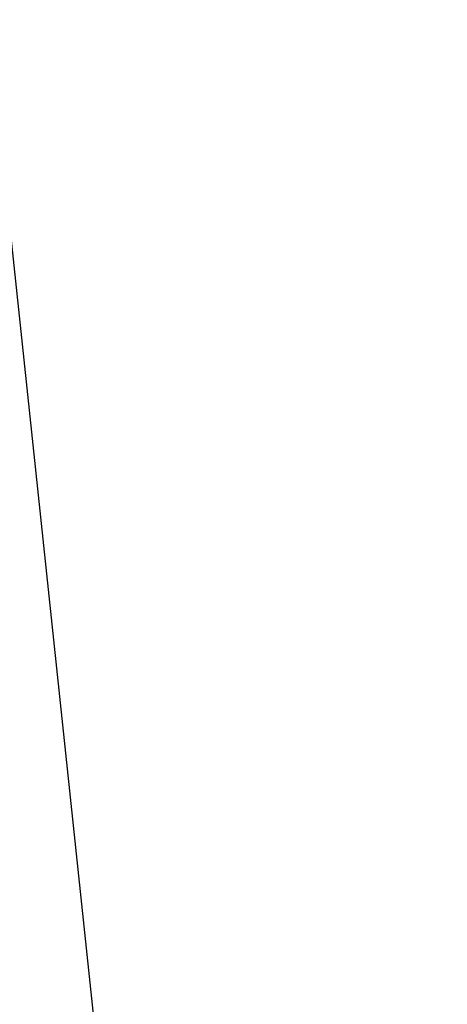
# Model space of a CAD drawing. Header units: millimetres. Extents: x -684 to 683, y -684 to 683.
# Tile 398 of 656: x -361.809 to -361.593, y -317.591 to -317.093. Entities that reach past the tile are written whole.
import ezdxf

# ---------------------------------------------------------------- set-up
doc = ezdxf.new("R2010")
doc.units = ezdxf.units.MM
doc.header["$MEASUREMENT"] = 0
doc.layers.add('Default', color=7, linetype='Continuous', true_color=0x000000)

# ---------------------------------------------------------------- blocks, each defined once
blk = doc.blocks.new('objímka E13')
at = {"layer": 'Default', "color": 1, "true_color": 0xff0000}
mesh = blk.add_polyface(dxfattribs=at)
corners = [(-7.767935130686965e-06, 9.949602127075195, -2.151860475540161), (2.023822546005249, 9.741588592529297, -2.151860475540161), (1.19844913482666, 9.872814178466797, -25.00189781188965), (-0.0008912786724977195, 9.9453706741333, -25.0018367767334), (2.380297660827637, 9.656222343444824, -25.00189781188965), (-7.767935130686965e-06, 9.949602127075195, -2.151860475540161), (3.498801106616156e-07, 9.71932315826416, -1.921452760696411), (1.324865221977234, 9.628596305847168, -1.921513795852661), (2.023822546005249, 9.741588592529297, -2.151860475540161), (2.624995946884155, 9.358123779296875, -1.921513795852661), (-2.625003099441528, 9.358163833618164, -1.921330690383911), (2.624995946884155, 9.358123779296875, -1.921513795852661), (1.324865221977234, 9.628596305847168, -1.921513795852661), (3.498801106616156e-07, 9.71932315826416, -1.921452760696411), (-1.324866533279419, 9.62861442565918, -1.921391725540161), (0.9871445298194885, 9.785823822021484, -25.0422420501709), (0.7873832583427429, 9.785246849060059, -25.0528621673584), (0.08724429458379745, 9.824487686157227, -25.05328941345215), (0.5006190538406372, 9.849067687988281, -25.03156089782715), (1.195032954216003, 9.785755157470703, -25.03131675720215), (0.5746999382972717, 9.784589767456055, -25.06390953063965), (3.192342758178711, 9.38029670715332, -25.02582359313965), (2.2493736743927, 9.640256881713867, -25.0262508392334), (2.449503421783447, 9.610272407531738, -25.0156307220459), (3.384370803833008, 9.328768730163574, -25.0153865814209), (1.444860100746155, 9.78414535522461, -25.01874351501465), (2.877940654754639, 9.45718002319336, -25.04413414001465), (1.92058801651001, 9.683731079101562, -25.04486656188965), (2.081907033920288, 9.662964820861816, -25.0356502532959), (3.032105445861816, 9.420198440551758, -25.03510093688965), (2.532992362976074, 9.541038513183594, -25.06342124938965), (1.559858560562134, 9.73088550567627, -25.0644588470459), (1.748910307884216, 9.705899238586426, -25.0543270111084), (2.713836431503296, 9.496687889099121, -25.05353355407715), (0.3401338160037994, 9.784085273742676, -25.0756893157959), (1.325071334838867, 9.764434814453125, -25.07611656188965), (2.432212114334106, 9.566426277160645, -25.06879234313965), (2.307888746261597, 9.599591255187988, -25.0749568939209), (0.04750725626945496, 9.784714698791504, -25.0896053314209), (1.14600682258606, 9.793387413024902, -25.08417320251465), (-0.1773465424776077, 9.78696346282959, -25.0994930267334), (2.135565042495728, 9.64881706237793, -25.08283042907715), (1.19844913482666, 9.872814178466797, -25.00189781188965), (0.7993406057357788, 9.898969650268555, -25.00617027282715), (0.587287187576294, 9.916892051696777, -25.0056209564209), (1.017552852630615, 9.87647819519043, -25.00653648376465), (-0.0008912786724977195, 9.9453706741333, -25.0018367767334), (0.3266450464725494, 9.868206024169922, -25.02948570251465), (0.18055160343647, 9.886368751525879, -25.02631187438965), (2.380297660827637, 9.656222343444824, -25.00189781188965), (1.863662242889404, 9.731575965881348, -25.0943660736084), (0.8642386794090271, 9.84286880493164, -25.0959529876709), (-0.5331032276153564, 9.79258918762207, -25.1142635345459), (3.698637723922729, 9.078832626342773, -25.09686851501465), (3.534130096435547, 9.15774917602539, -25.10407066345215), (0.8642386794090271, 9.84286880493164, -25.0959529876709), (1.863662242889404, 9.731575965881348, -25.0943660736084)]
mesh.append_faces([[corners[k] for k in face] for face in [(0, 1, 2, 3), (1, 4, 2, 2), (5, 6, 7, 7), (7, 8, 5, 5), (7, 9, 8, 8), (10, 11, 12, 12), (13, 14, 12, 12), (15, 16, 17, 17), (18, 19, 15, 15), (17, 18, 15, 15), (17, 16, 20, 20), (21, 22, 23, 24), (22, 19, 25, 23), (26, 27, 28, 29), (27, 16, 15, 28), (28, 15, 19, 22), (29, 28, 22, 21), (30, 31, 32, 33), (31, 34, 20, 32), (32, 20, 16, 27), (33, 32, 27, 26), (35, 31, 36, 36), (31, 30, 36, 36), (36, 37, 35, 35), (35, 38, 34, 31), (39, 40, 38, 35), (41, 39, 35, 37), (42, 43, 44, 44), (18, 45, 25, 19), (43, 42, 45, 45), (46, 42, 44, 44), (43, 47, 48, 44), (25, 42, 49, 49), (25, 49, 23, 23), (45, 42, 25, 25), (47, 43, 45, 18), (41, 50, 51, 39), (39, 51, 52, 40), (41, 53, 50, 50), (54, 55, 56, 56)]], dxfattribs={"color": 1})
mesh = blk.add_polyface(dxfattribs=at)
corners = [(7.633389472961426, 4.762174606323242, -29.4342098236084), (7.633388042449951, 4.761764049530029, -31.60089683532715), (7.521708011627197, 4.887287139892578, -31.60089683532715), (7.633390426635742, 4.762585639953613, -27.2675838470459), (7.451672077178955, 4.935452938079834, -25.1009578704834), (7.633388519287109, 4.762994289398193, -25.10089683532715), (7.374750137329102, 4.968727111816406, -31.6009578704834), (8.351139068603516, 3.350617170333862, -25.10065269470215), (7.633390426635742, 4.762585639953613, -27.2675838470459), (7.633388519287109, 4.762994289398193, -25.10089683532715), (8.810111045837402, 1.834267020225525, -25.1003475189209), (7.633389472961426, 4.762174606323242, -29.4342098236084), (8.383319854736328, 3.268150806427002, -31.6005916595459), (7.633388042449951, 4.761764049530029, -31.60089683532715), (8.383319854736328, 3.268150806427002, -31.6005916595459), (7.601107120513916, 4.741571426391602, -31.7922420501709), (7.633388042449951, 4.761764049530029, -31.60089683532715), (7.509180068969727, 4.684130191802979, -31.95441246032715), (8.614526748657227, 2.465081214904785, -31.79181480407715), (8.510339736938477, 2.435163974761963, -31.9539852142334), (7.209311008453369, 4.496818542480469, -32.10083389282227), (7.371598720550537, 4.598184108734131, -32.06280899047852), (7.917582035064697, 3.086180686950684, -32.10058975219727), (8.354416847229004, 2.390416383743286, -32.06238174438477), (8.500001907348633, -0.002679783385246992, -32.09997940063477), (8.352818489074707, 1.568907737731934, -32.10028457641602), (8.691339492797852, -0.002608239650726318, -32.06195449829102), (7.383083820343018, 4.804772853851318, -31.95441246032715), (7.455611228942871, 4.750510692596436, -31.95441246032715), (7.342606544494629, 4.634147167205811, -32.06280899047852), (7.303353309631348, 4.663512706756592, -32.06280899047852), (7.43635892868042, 4.899165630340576, -31.7922420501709), (7.531123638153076, 4.828268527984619, -31.7922420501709), (7.509180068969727, 4.684130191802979, -31.95441246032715), (7.371598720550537, 4.598184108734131, -32.06280899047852), (7.601107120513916, 4.741571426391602, -31.7922420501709), (7.633388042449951, 4.761764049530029, -31.60089683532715), (7.521708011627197, 4.887287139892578, -31.60089683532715), (7.209313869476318, 4.850426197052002, -31.95441246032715), (7.209312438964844, 4.958816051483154, -31.7922420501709), (7.374750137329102, 4.968727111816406, -31.6009578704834), (8.352818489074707, 1.568907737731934, -32.10028457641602), (8.500001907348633, -0.002679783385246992, -32.09997940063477), (7.698826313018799, 2.946990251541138, -32.10052871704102), (7.917582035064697, 3.086180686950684, -32.10058975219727), (7.209311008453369, 4.496818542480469, -32.10083389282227), (8.499957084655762, 5.17181921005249, -2.151311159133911), (8.499804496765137, 4.567468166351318, -6.00116491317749), (8.499802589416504, 4.864367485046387, -6.03809118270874), (7.727548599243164, -1.060647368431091, -0.0001270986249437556), (7.727566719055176, 1.060529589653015, -0.0004933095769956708), (7.156093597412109, 3.103272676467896, -0.0008595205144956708), (8.499978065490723, 2.430392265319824, -1.041508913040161), (7.156093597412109, 3.103272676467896, -0.0008595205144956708), (7.727566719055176, 1.060529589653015, -0.0004933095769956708), (8.499971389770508, 3.739320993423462, -1.487309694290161), (8.499979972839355, 1.197118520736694, -0.7844898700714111), (8.49997329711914, -0.0001947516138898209, -0.7003223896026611), (8.499957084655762, 5.17181921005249, -2.151311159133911), (7.727548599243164, -1.060647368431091, -0.0001270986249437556)]
mesh.append_faces([[corners[k] for k in face] for face in [(0, 1, 2, 2), (2, 3, 0, 0), (3, 4, 5, 5), (4, 3, 2, 2), (2, 6, 4, 4), (7, 8, 9, 9), (8, 7, 10, 10), (11, 8, 10, 10), (12, 13, 11, 11), (10, 12, 11, 11), (14, 15, 16, 16), (17, 15, 18, 19), (15, 14, 18, 18), (20, 21, 22, 22), (23, 22, 21, 21), (19, 23, 21, 17), (24, 25, 23, 26), (22, 23, 25, 25), (27, 28, 29, 30), (31, 32, 28, 27), (33, 34, 29, 29), (28, 35, 33, 33), (32, 36, 35, 35), (31, 37, 32, 32), (36, 32, 37, 37), (35, 28, 32, 32), (28, 33, 29, 29), (38, 39, 31, 27), (37, 31, 40, 40), (41, 42, 43, 43), (44, 41, 43, 43), (44, 43, 45, 45), (46, 47, 48, 48), (49, 50, 51, 51), (52, 53, 54, 54), (53, 52, 55, 55), (54, 56, 52, 52), (56, 54, 57, 57), (58, 53, 55, 55), (54, 59, 57, 57)]], dxfattribs={"color": 1})
mesh = blk.add_polyface(dxfattribs=at)
corners = [(7.455600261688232, -4.93902063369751, -25.09906578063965), (7.525581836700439, -4.893262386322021, -31.59906578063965), (7.63717794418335, -4.76682710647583, -27.2657527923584), (7.637178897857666, -4.767646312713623, -31.5991268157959), (7.637180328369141, -4.76723575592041, -29.43243980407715), (7.637179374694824, -4.766416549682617, -25.0991268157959), (7.501092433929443, -2.75176477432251, -25.0994930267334), (7.498907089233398, 2.748235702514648, -25.10053062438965), (7.498904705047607, 2.746948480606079, -31.9005184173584), (7.50109338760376, -2.753050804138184, -31.89948081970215), (8.589801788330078, -2.690882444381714, -25.0994930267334), (7.637179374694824, -4.766416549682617, -25.0991268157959), (7.63717794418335, -4.76682710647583, -27.2657527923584), (7.637180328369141, -4.76723575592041, -29.43243980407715), (7.637178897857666, -4.767646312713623, -31.5991268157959), (8.38592529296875, -3.273436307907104, -31.5993709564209), (7.604881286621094, -4.747546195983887, -31.79047203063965), (8.38592529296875, -3.273436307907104, -31.5993709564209), (7.637178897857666, -4.767646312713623, -31.5991268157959), (7.51291036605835, -4.690230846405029, -31.9526424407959), (8.512279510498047, -2.440483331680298, -31.95306968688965), (8.616487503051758, -2.470255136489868, -31.7908992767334), (8.356321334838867, -2.395900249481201, -32.06146621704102), (7.375259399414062, -4.604430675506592, -32.06103897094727), (7.920040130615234, -3.092002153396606, -32.09943008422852), (7.212891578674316, -4.503203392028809, -32.09912490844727), (7.58027982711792, -4.81157398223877, -31.7401180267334), (7.603596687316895, -4.811574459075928, -31.64606285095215), (7.526747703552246, -4.890504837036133, -31.6368465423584), (7.508016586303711, -4.890504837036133, -31.7124080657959), (7.472002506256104, -4.890505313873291, -31.78021812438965), (7.421044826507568, -4.950648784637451, -31.67902183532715), (7.395645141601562, -4.950648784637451, -31.72687339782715), (7.535446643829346, -4.811574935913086, -31.82452964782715), (7.472558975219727, -4.811574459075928, -31.89484214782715), (7.421482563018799, -4.890505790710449, -31.8366756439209), (7.394758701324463, -4.811574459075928, -31.9481258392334), (7.358984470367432, -4.890506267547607, -31.87946128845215), (7.421638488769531, -4.717565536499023, -31.99970054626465), (7.510941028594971, -4.717564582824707, -31.93854331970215), (7.525581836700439, -4.893262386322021, -31.59906578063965), (7.434255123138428, -4.950649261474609, -31.6257381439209), (7.604881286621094, -4.747546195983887, -31.79047203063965), (7.637178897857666, -4.767646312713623, -31.5991268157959), (7.51291036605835, -4.690230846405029, -31.9526424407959), (7.375259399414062, -4.604430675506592, -32.06103897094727), (7.701172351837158, -2.953009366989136, -32.09943008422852), (7.920040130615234, -3.092002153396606, -32.09943008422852), (7.212891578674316, -4.503203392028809, -32.09912490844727), (8.354066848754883, -1.574382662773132, -32.09967422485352), (8.500001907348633, -0.002679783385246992, -32.09997940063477), (7.698826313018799, 2.946990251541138, -32.10052871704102), (7.698826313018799, 2.946990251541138, -32.10052871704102), (7.701172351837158, -2.953009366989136, -32.09943008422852), (7.50109338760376, -2.753050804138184, -31.89948081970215), (7.498904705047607, 2.746948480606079, -31.9005184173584), (8.499960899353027, -1.197538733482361, -0.7840015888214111), (8.49997329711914, -0.0001947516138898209, -0.7003223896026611), (7.727548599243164, -1.060647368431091, -0.0001270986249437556), (8.4999418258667, -2.430908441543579, -1.040593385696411), (7.156047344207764, -3.10338282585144, 0.0003001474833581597), (8.499913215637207, -3.740002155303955, -1.485905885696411), (8.499876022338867, -5.172745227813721, -2.149358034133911), (8.589801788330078, -2.690882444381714, -25.0994930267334), (8.752254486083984, -4.520061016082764, -25.0990047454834), (7.637179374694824, -4.766416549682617, -25.0991268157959)]
mesh.append_faces([[corners[k] for k in face] for face in [(0, 1, 2, 2), (3, 4, 1, 1), (2, 1, 4, 4), (0, 2, 5, 5), (6, 7, 8, 9), (10, 11, 12, 12), (12, 13, 10, 10), (14, 15, 13, 13), (16, 17, 18, 18), (16, 19, 20, 21), (22, 23, 24, 24), (23, 25, 24, 24), (19, 23, 22, 20), (26, 27, 28, 29), (30, 29, 31, 32), (33, 26, 29, 30), (34, 33, 30, 35), (36, 34, 35, 37), (38, 39, 34, 36), (40, 41, 28, 28), (27, 40, 28, 28), (27, 42, 43, 43), (40, 27, 43, 43), (26, 42, 27, 27), (39, 33, 34, 34), (33, 39, 42, 42), (26, 33, 42, 42), (39, 44, 42, 42), (45, 44, 38, 38), (44, 39, 38, 38), (46, 47, 48, 48), (47, 46, 49, 49), (50, 49, 46, 46), (51, 50, 46, 46), (52, 53, 54, 55), (56, 57, 58, 58), (59, 58, 60, 60), (59, 60, 61, 61), (62, 61, 60, 60), (63, 64, 65, 65)]], dxfattribs={"color": 1})
mesh = blk.add_polyface(dxfattribs=at)
corners = [(-2.033291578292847, -9.740447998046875, -2.148137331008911), (-2.033586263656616, -9.74185848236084, -9.764775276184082), (-0.0001620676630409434, -9.950399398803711, -2.148137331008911), (-0.09447778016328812, -9.952071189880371, -13.57312488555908), (-1.023014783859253, -9.901999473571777, -24.99811363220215), (-2.033880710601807, -9.743269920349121, -17.3814754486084), (-0.00104578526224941, -9.954630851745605, -24.9981746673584), (1.198298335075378, -9.882091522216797, -24.99823570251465), (1.324718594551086, -9.629325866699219, -1.917973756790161), (-2.625147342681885, -9.35883617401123, -1.917851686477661), (-1.325010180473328, -9.629303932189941, -1.917851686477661), (-0.0001450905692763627, -9.72003173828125, -1.917851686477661), (0.05438423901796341, -9.850478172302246, -25.0461483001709), (0.1538076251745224, -9.868608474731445, -25.04108238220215), (-0.1825251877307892, -9.895791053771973, -25.0225887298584), (-0.3285963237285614, -9.877647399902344, -25.0257625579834), (0.4745782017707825, -9.819977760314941, -25.0677547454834), (0.5228056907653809, -9.8380765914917, -25.0606746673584), (-0.08862543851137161, -9.833961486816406, -25.04950523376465), (-0.5025268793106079, -9.8585205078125, -25.0278377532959), (0.3654868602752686, -9.806353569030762, -25.0725154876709), (-0.9884952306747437, -9.79523754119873, -25.0384578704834), (-0.7885149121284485, -9.794675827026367, -25.0490779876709), (-1.196605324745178, -9.795147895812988, -25.02753257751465), (-0.5755985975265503, -9.794036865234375, -25.06012535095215), (-0.3407772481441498, -9.793553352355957, -25.07196617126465), (-0.04782716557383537, -9.794203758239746, -25.08588218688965), (0.661462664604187, -9.789021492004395, -25.0865535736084), (-1.921472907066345, -9.6930570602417, -25.04108238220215), (-2.082917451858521, -9.67226791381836, -25.03192710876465), (-1.560468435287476, -9.740264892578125, -25.0606746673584), (-1.749664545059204, -9.715250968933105, -25.05060386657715), (-1.325507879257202, -9.773848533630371, -25.0723934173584), (-1.146324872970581, -9.802827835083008, -25.0804500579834), (0.177267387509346, -9.796468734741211, -25.09576988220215), (-0.801910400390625, -9.908392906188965, -25.00238609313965), (-0.5897944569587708, -9.92629623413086, -25.00189781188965), (-1.023014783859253, -9.901999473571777, -24.99811363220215), (-0.00104578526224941, -9.954630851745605, -24.9981746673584), (-1.02012026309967, -9.885907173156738, -25.00275230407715), (-2.034175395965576, -9.744680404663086, -24.99811363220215), (-1.446704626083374, -9.793519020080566, -25.0150203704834), (0.4433215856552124, -9.901776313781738, -25.03497886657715), (-0.864373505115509, -9.852346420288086, -25.09222984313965), (0.53340083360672, -9.80212116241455, -25.1106014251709), (-0.0001620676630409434, -9.950399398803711, -2.148137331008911), (-0.0001450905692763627, -9.72003173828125, -1.917851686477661), (-1.325010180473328, -9.629303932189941, -1.917851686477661), (-2.033291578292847, -9.740447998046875, -2.148137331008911), (2.624528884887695, -9.360466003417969, -10.49902820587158), (-2.625466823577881, -9.36042308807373, -10.49878406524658), (-2.625147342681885, -9.35883617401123, -1.917851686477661), (2.624855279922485, -9.358875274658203, -1.918034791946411), (2.624526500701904, -8.610645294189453, -10.49847888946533), (-2.625469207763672, -8.610603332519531, -10.49829578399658), (-2.625466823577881, -9.36042308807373, -10.49878406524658), (2.624528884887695, -9.360466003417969, -10.49902820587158)]
mesh.append_faces([[corners[k] for k in face] for face in [(0, 1, 2, 2), (1, 3, 2, 2), (4, 3, 5, 5), (1, 5, 3, 3), (3, 4, 6, 6), (7, 3, 6, 6), (8, 9, 10, 10), (11, 8, 10, 10), (12, 13, 14, 15), (16, 17, 13, 12), (18, 12, 15, 19), (20, 16, 12, 18), (21, 22, 18, 18), (19, 23, 21, 21), (18, 19, 21, 21), (24, 25, 20, 20), (18, 22, 24, 24), (20, 18, 24, 24), (26, 27, 20, 25), (28, 22, 21, 29), (30, 25, 24, 31), (31, 24, 22, 28), (32, 26, 25, 30), (33, 34, 26, 32), (35, 36, 37, 37), (38, 37, 36, 36), (35, 15, 14, 36), (14, 38, 36, 36), (39, 40, 41, 41), (35, 37, 39, 39), (19, 39, 41, 23), (42, 38, 13, 13), (38, 14, 13, 13), (39, 19, 15, 35), (34, 27, 26, 26), (33, 43, 44, 34), (45, 46, 47, 47), (47, 48, 45, 45), (49, 50, 51, 52), (53, 54, 55, 56)]], dxfattribs={"color": 1})
blk = doc.blocks.new('sklo zahlé 05')
at = {"layer": 'Default', "color": 9, "true_color": 0xbfbfbf}
mesh = blk.add_polyface(dxfattribs=at)
corners = [(-58.24211502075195, -15.32890129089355, -137.7046508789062), (-63.43264007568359, -16.68435668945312, -140.1349945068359), (-62.86869812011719, -18.55345344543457, -140.3121643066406), (-58.952880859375, -17.53085899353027, -138.5184173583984), (-55.60551452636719, -16.6607837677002, -158.4350738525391), (-60.47095489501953, -17.93129348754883, -160.3745422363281), (-62.77307510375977, -16.51615524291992, -161.2277221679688), (-57.36238861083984, -15.10329151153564, -159.173583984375), (-59.78678131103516, -7.139667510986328, -142.3642883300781), (-55.78045654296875, -6.093379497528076, -140.2802886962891), (-55.22534561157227, -4.993687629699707, -141.8052215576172), (-59.30500411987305, -6.059106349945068, -143.9273681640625), (-60.09955596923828, -8.506370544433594, -140.9941558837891), (-56.15749740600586, -7.476875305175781, -138.9435882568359), (-60.23125457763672, -10.10667610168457, -139.8696136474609), (-56.34197616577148, -9.090970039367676, -137.8464965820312), (-60.17686462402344, -11.87913990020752, -139.0339050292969), (-56.3267707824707, -10.87365055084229, -137.0311737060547), (-59.93843078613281, -13.75560092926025, -138.5191345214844), (-56.11249923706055, -12.75641918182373, -136.5289611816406), (-59.77297592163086, -7.138348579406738, -154.5084075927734), (-55.19011306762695, -5.941569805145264, -152.4091033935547), (-54.24907302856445, -6.981476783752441, -153.7787780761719), (-58.89775085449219, -8.195443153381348, -155.9082183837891), (-60.64656829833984, -6.411037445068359, -152.9112701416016), (-56.13874053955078, -5.23384428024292, -150.8463592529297), (-61.48491287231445, -6.04143762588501, -151.1782073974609), (-57.05854034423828, -4.885533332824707, -149.1506042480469), (-62.25580596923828, -6.043753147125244, -149.3758087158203), (-57.91415405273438, -4.909965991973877, -147.3869934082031), (-62.92964172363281, -6.417904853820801, -147.5733337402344), (-58.67266845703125, -5.306236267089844, -145.6233367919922), (-63.48050689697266, -7.149508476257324, -145.8400726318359), (-63.88726425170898, -8.210461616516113, -144.2425994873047), (-64.13422393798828, -9.559976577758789, -142.8423309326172), (-64.21192932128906, -11.14619255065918, -141.6930694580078), (-64.11739349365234, -12.90817451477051, -140.8389739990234), (-63.85427093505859, -14.77817344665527, -140.3128814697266), (-62.1158561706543, -12.38924503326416, -159.8397979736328), (-57.27562713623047, -11.12530708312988, -157.9103851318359), (-56.59108734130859, -12.8855037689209, -158.435791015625), (-61.45650482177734, -14.15603542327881, -160.3752593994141), (-62.85376358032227, -10.79492568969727, -158.9700164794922), (-58.05448913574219, -9.541678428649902, -157.0569305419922), (-63.64192199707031, -9.434276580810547, -157.7993469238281), (-64.44999694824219, -8.359676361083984, -156.3727569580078), (-65.24698638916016, -7.612363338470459, -154.7451019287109), (-66.002197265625, -7.221040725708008, -152.9788970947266), (-66.6866683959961, -7.200784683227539, -151.1420440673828), (-67.27406311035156, -7.552387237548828, -149.3051147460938), (-67.7418212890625, -8.262289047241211, -147.5387115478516), (-68.07194519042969, -9.303218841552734, -145.9107055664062), (-67.04185485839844, -13.6755199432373, -161.5214233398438), (-66.40817260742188, -15.44901561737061, -162.0656433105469), (-67.73811340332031, -12.07032108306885, -160.6374206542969), (-68.47017669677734, -10.6950569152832, -159.4476013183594), (-62.77307510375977, -16.51615524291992, -161.2277221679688), (-68.283447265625, -17.95502471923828, -162.9761047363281), (-57.36238861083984, -15.10329151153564, -159.173583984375), (-63.43264007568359, -16.68435668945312, -140.1349945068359), (-58.24211502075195, -15.32890129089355, -137.7046508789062), (-67.85055541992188, -15.82172679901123, -141.9058837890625), (-68.7658462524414, -18.07703590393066, -142.2092895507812)]
mesh.append_faces([[corners[k] for k in face] for face in [(0, 1, 2, 3), (4, 5, 6, 7), (8, 9, 10, 11), (12, 13, 9, 8), (14, 15, 13, 12), (16, 17, 15, 14), (18, 19, 17, 16), (20, 21, 22, 23), (24, 25, 21, 20), (26, 27, 25, 24), (28, 29, 27, 26), (30, 31, 29, 28), (32, 11, 31, 30), (33, 8, 11, 32), (34, 12, 8, 33), (35, 14, 12, 34), (36, 16, 14, 35), (37, 18, 16, 36), (38, 39, 40, 41), (42, 43, 39, 38), (44, 23, 43, 42), (45, 20, 23, 44), (46, 24, 20, 45), (47, 26, 24, 46), (48, 28, 26, 47), (49, 30, 28, 48), (50, 32, 30, 49), (51, 33, 32, 50), (52, 38, 41, 53), (54, 42, 38, 52), (55, 44, 42, 54), (56, 57, 53, 41), (58, 56, 41, 40), (18, 37, 59, 60), (60, 19, 18, 18), (37, 61, 62, 59)]], dxfattribs={"color": 9})
mesh = blk.add_polyface(dxfattribs=at)
corners = [(-62.18415832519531, -20.31365013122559, -140.8375701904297), (-58.24361038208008, -19.28459548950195, -139.0325012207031), (-58.952880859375, -17.53085899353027, -138.5184173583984), (-62.86869812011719, -18.55345344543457, -140.3121643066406), (-61.40527725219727, -21.89730262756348, -141.6910400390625), (-57.42462158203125, -20.85776329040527, -139.8675842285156), (-60.56205368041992, -23.24353408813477, -142.8397369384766), (-56.52736282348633, -22.18990898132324, -140.9915618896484), (-59.68680953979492, -24.30060958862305, -144.2395629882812), (-55.58636856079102, -23.22981262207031, -142.3612365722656), (-58.81324005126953, -25.02794075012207, -145.8366851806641), (-54.63771438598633, -23.9375171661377, -143.9239807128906), (-66.20567321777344, -21.36379623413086, -142.4406280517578), (-66.86500549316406, -19.5970287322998, -141.9051666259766), (-65.4677505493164, -22.95813751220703, -143.3104095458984), (-64.6795883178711, -24.31874465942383, -144.4810791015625), (-63.87151336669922, -25.39338684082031, -145.9076690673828), (-63.07453155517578, -26.14070129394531, -147.5353240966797), (-62.31929016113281, -26.53200340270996, -149.3015289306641), (-57.97489547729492, -25.39754104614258, -147.5697479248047), (-61.63486099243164, -26.5522575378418, -151.1383819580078), (-57.20397567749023, -25.39520454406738, -149.3721466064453), (-61.04745101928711, -26.20067596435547, -152.9753112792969), (-56.53014373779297, -25.02105331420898, -151.1746215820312), (-60.57969665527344, -25.49077606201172, -154.7417144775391), (-55.97927856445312, -24.28944969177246, -152.9078979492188), (-60.24958801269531, -24.44982147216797, -156.3697204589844), (-55.57254409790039, -23.22851753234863, -154.5053558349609), (-60.06975173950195, -23.11783599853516, -157.7967529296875), (-55.3255615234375, -21.87898063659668, -155.9056243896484), (-60.0471305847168, -21.54601287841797, -158.9679870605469), (-55.24785232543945, -20.29276466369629, -157.0548858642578), (-60.18260192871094, -19.79474258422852, -159.8383941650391), (-55.34237289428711, -18.53080558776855, -157.9089813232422), (-60.47095489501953, -17.93129348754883, -160.3745422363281), (-55.60551452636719, -16.6607837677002, -158.4350738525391), (-68.87013244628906, -25.41298866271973, -145.9116363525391), (-69.60220336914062, -24.03772354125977, -144.7218170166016), (-68.13037872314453, -26.50543975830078, -147.3615417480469), (-67.41136169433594, -27.27313423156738, -149.0158233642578), (-66.74073028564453, -27.68653678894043, -150.8108978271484), (-66.14423370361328, -27.72975921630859, -152.6777801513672), (-65.64483642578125, -27.40114402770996, -154.5447540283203), (-65.26166534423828, -26.71332168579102, -156.3400268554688), (-65.00950622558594, -25.6927318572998, -157.9946441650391), (-64.89798736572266, -24.37859344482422, -159.4450073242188), (-64.93148040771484, -22.82140731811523, -160.6353912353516), (-65.10860443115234, -21.08101844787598, -161.52001953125), (-65.42262268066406, -19.22427368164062, -162.0649261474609), (-69.79871368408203, -25.65823554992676, -160.846435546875), (-69.84083557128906, -26.95423698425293, -159.3762359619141), (-69.88909149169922, -24.11591529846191, -162.0530853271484), (-70.1085205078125, -22.38655281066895, -162.9498138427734), (-63.43264007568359, -16.68435668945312, -140.1349945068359), (-68.7658462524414, -18.07703590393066, -142.2092895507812), (-68.283447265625, -17.95502471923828, -162.9761047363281), (-62.77307510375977, -16.51615524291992, -161.2277221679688)]
mesh.append_faces([[corners[k] for k in face] for face in [(0, 1, 2, 3), (4, 5, 1, 0), (6, 7, 5, 4), (8, 9, 7, 6), (10, 11, 9, 8), (12, 0, 3, 13), (14, 4, 0, 12), (15, 6, 4, 14), (16, 8, 6, 15), (17, 10, 8, 16), (18, 19, 10, 17), (20, 21, 19, 18), (22, 23, 21, 20), (24, 25, 23, 22), (26, 27, 25, 24), (28, 29, 27, 26), (30, 31, 29, 28), (32, 33, 31, 30), (34, 35, 33, 32), (36, 15, 14, 37), (38, 16, 15, 36), (39, 17, 16, 38), (40, 18, 17, 39), (41, 20, 18, 40), (42, 22, 20, 41), (43, 24, 22, 42), (44, 26, 24, 43), (45, 28, 26, 44), (46, 30, 28, 45), (47, 32, 30, 46), (48, 34, 32, 47), (49, 45, 44, 50), (51, 46, 45, 49), (52, 47, 46, 51), (53, 54, 13, 3), (34, 48, 55, 56)]], dxfattribs={"color": 9})
blk = doc.blocks.new('sklo zahlé 04')
at = {"layer": 'Default', "color": 9, "true_color": 0xbfbfbf}
mesh = blk.add_polyface(dxfattribs=at)
corners = [(-93.36396789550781, 35.88389205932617, -177.7609558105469), (-89.27345275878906, 34.12302398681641, -177.6513061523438), (-88.55736541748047, 35.85723114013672, -177.0832672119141), (-92.62222290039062, 37.60708618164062, -177.1922302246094), (-94.0475845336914, 34.29572677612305, -178.6847686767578), (-89.91541290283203, 32.51694488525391, -178.5739898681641), (-94.64674377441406, 32.90364074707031, -179.9281311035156), (-90.45853424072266, 31.10069847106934, -179.8158416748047), (-95.13847351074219, 31.76106262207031, -181.4432830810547), (-90.8819808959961, 29.92871856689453, -181.3291625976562), (-95.5038833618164, 30.91195678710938, -183.1719818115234), (-91.16944885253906, 29.04607772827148, -183.0557861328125), (-95.72887420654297, 30.38890838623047, -185.0478210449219), (-91.30988311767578, 28.48662757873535, -184.9293518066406), (-95.80487060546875, 30.21204948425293, -186.9986877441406), (-91.2979507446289, 28.27193641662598, -186.8778686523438), (-95.72888946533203, 30.38815879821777, -188.9496154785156), (-91.13404083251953, 28.41021347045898, -188.8264465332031), (-95.50389099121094, 30.91049575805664, -190.8256530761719), (-90.82450866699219, 28.8961353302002, -190.7002105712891), (-95.13848114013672, 31.75896072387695, -192.5546875), (-90.38119506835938, 29.7110538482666, -192.4271392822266), (-94.64674377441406, 32.90096282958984, -194.0702667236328), (-89.8211669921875, 30.82365226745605, -193.9409027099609), (-94.04757690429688, 34.2926139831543, -195.3141479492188), (-89.16593170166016, 32.19115829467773, -195.1832885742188), (-93.36398315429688, 35.88039779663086, -196.2385559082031), (-88.44068908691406, 33.76102828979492, -196.1065673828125), (-92.62222290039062, 37.60335922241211, -196.8079376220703), (-87.67329406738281, 35.47296142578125, -196.6752624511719), (-97.45451354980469, 37.64481735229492, -177.6519775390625), (-96.6871109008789, 39.35692596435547, -177.0839233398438), (-98.17974853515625, 36.07457733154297, -178.5746612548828), (-98.83496856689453, 34.70660781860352, -179.8165283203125), (-99.39498901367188, 33.59343719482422, -181.3298645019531), (-99.83832550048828, 32.77786254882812, -183.0564880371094), (-100.1478576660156, 32.29123306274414, -184.9300689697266), (-100.3117752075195, 32.15220260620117, -186.8786010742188), (-100.3237075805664, 32.36618423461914, -188.8271942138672), (-100.1832580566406, 32.92489624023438, -190.7009735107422), (-99.89579010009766, 33.80692291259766, -192.4279174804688), (-99.47234344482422, 34.97833251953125, -193.9416809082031), (-98.92921447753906, 36.39407348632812, -195.18408203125), (-98.28726196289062, 37.99980926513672, -196.1073760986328), (-97.57118225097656, 39.73381042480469, -196.6760711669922), (-91.8508529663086, 39.39901351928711, -177.0004272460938), (-97.25743103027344, 41.72652053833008, -176.8081665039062), (-100.7421875, 41.1026496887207, -176.7585906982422), (-97.32080078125, 41.74999618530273, -196.8395385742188), (-91.85082244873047, 39.39523315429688, -197.0004272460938), (-95.260986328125, 45.02976608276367, -196.1087036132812), (-90.33770751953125, 42.91035461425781, -196.2398834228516), (-91.07946014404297, 41.18719100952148, -196.8086090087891), (-96.02838897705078, 43.31765365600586, -196.6767425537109), (-95.14433288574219, 42.94079971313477, -177.0845947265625), (-91.07946014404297, 41.19091415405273, -177.1929168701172), (-90.33769226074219, 42.91384887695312, -177.7622985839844), (-94.42823791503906, 44.67477416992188, -177.6533050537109), (-91.85082244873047, 39.39523315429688, -197.0004272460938), (-97.32080078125, 41.74999618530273, -196.8395385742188), (-97.25743103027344, 41.72652053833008, -176.8081665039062), (-99.19942474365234, 44.68648147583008, -176.75927734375), (-91.8508529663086, 39.39901351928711, -177.0004272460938)]
mesh.append_faces([[corners[k] for k in face] for face in [(0, 1, 2, 3), (4, 5, 1, 0), (6, 7, 5, 4), (8, 9, 7, 6), (10, 11, 9, 8), (12, 13, 11, 10), (14, 15, 13, 12), (16, 17, 15, 14), (18, 19, 17, 16), (20, 21, 19, 18), (22, 23, 21, 20), (24, 25, 23, 22), (26, 27, 25, 24), (28, 29, 27, 26), (30, 0, 3, 31), (32, 4, 0, 30), (33, 6, 4, 32), (34, 8, 6, 33), (35, 10, 8, 34), (36, 12, 10, 35), (37, 14, 12, 36), (38, 16, 14, 37), (39, 18, 16, 38), (40, 20, 18, 39), (41, 22, 20, 40), (42, 24, 22, 41), (43, 26, 24, 42), (44, 28, 26, 43), (45, 46, 31, 3), (47, 31, 46, 46), (28, 44, 48, 49), (50, 51, 52, 53), (54, 55, 56, 57), (58, 59, 53, 52), (60, 54, 61, 61), (60, 62, 55, 54)]], dxfattribs={"color": 9})
blk = doc.blocks.new('kryt světla 02 01')
at = {"layer": 'Default'}
mesh = blk.add_polyface(dxfattribs=at)
corners = [(-3.20219087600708, -14.65422630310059, 0.002774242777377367), (-3.208515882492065, -14.68308258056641, -159.9972229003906), (-5.999163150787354, -13.74672794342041, 0.002713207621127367), (-6.005501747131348, -13.77559089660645, -159.9972839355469), (-8.565356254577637, -12.31099224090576, 0.002560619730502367), (-8.571667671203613, -12.33987617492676, -159.9974365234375), (-10.80212593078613, -10.40221500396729, 0.002301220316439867), (-10.80846500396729, -10.43107795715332, -159.9976959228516), (-12.6235466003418, -8.093741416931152, 0.001965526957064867), (-12.62988567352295, -8.122605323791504, -159.9980316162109), (-13.95961856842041, -5.474274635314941, 0.001538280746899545), (-13.9659309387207, -5.503158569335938, -159.9984588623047), (-14.75897312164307, -2.644503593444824, 0.001065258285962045), (-14.76528453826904, -2.673387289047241, -159.9989318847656), (-14.99090099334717, 0.2868623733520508, 0.0005464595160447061), (-14.99722671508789, 0.257971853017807, -159.9994506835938), (-14.64651203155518, 3.207144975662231, -2.856890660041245e-06), (-14.6528377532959, 3.178254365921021, -160), (-13.73900604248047, 6.004103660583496, -0.0005369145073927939), (-13.74533176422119, 5.975213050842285, -160.0005340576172), (-12.30328464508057, 8.570289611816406, -0.001055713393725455), (-12.30959606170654, 8.54140567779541, -160.0010528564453), (-10.39449405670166, 10.80706596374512, -0.001543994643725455), (-10.40083312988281, 10.77820301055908, -160.0015411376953), (-8.086020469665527, 12.6284875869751, -0.001955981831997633), (-8.09235954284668, 12.59962463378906, -160.001953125), (-5.466573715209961, 13.96456623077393, -0.002306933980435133), (-5.472899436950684, 13.93567562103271, -160.0023040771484), (-2.636788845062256, 14.76392650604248, -0.002566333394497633), (-2.643114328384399, 14.73503589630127, -160.0025634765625), (0.2945699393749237, 14.99583435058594, -0.002718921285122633), (0.2882311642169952, 14.9669713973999, -160.0027160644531), (3.214832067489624, 14.65145301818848, -0.002764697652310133), (3.208520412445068, 14.62256908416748, -160.0027618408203), (6.011804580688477, 13.74395370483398, -0.002718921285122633), (6.005492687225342, 13.71506977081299, -160.0027160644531), (8.577997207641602, 12.30821800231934, -0.002566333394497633), (8.571685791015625, 12.27933406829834, -160.0025634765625), (10.81478118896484, 10.39944839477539, -0.002306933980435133), (10.80845546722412, 10.37055778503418, -160.0023040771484), (12.63620185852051, 8.090974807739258, -0.001955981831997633), (12.62989044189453, 8.062090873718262, -160.001953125), (13.97226047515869, 5.471500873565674, -0.001543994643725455), (13.9659481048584, 5.442616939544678, -160.0015411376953), (14.77161407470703, 2.641729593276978, -0.001055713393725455), (14.76530170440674, 2.612845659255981, -160.0010528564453), (15.00355529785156, -0.2896296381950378, -0.0005369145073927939), (14.99723052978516, -0.3185201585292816, -160.0005340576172), (14.65916728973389, -3.209912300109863, -2.856890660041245e-06), (14.65282821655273, -3.238775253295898, -160), (13.75164794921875, -6.006877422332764, 0.0005464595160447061), (13.74533557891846, -6.03576135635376, -159.9994506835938), (12.31592559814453, -8.573063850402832, 0.001065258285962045), (12.30959987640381, -8.601954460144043, -159.9989318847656), (10.40714931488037, -10.80983352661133, 0.001538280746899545), (10.40082359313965, -10.83872413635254, -159.9984588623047), (8.098675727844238, -12.63125419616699, 0.001965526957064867), (8.092350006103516, -12.6601448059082, -159.9980316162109), (5.479228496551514, -13.96733379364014, 0.002301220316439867), (5.47288990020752, -13.99619674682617, -159.9976959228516), (2.649430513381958, -14.76666641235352, 0.002560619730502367), (2.643105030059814, -14.79555702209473, -159.9974365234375), (-0.2819149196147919, -14.99860191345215, 0.002713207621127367), (-0.2882404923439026, -15.02749252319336, -159.9972839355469), (-3.20219087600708, -14.65422630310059, 0.002774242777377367), (-3.208515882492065, -14.68308258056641, -159.9972229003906), (-2.453540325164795, -11.23522758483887, 0.002118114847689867), (-2.45985221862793, -11.26411151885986, -159.9978790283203), (0.4174764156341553, -11.49401950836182, 0.002057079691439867), (0.4111508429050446, -11.52291011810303, -159.9979400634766), (3.262676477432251, -11.03073120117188, 0.001858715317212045), (3.256337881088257, -11.05959415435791, -159.9981384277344), (5.903258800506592, -9.874393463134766, 0.001553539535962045), (5.896933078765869, -9.903284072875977, -159.9984436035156), (8.173299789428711, -8.097697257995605, 0.001141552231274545), (8.166975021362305, -8.126587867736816, -159.9988555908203), (9.930198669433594, -5.81229829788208, 0.0006532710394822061), (9.923873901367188, -5.841188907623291, -159.9993438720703), (11.06354331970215, -3.161773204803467, 0.0001344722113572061), (11.05721759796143, -3.190663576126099, -159.9998626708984), (11.50210666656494, -0.3126578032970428, -0.0003995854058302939), (11.49578094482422, -0.3415483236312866, -160.0003967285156), (11.21836280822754, 2.555987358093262, -0.0009031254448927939), (11.21203708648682, 2.527131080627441, -160.0009002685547), (10.23012161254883, 5.26397180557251, -0.001360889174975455), (10.22379589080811, 5.235081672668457, -160.0013580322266), (8.59947395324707, 7.641114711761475, -0.001711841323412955), (8.593148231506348, 7.612224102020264, -160.001708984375), (6.428891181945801, 9.538037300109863, -0.001971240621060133), (6.422579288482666, 9.509153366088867, -160.0019683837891), (3.854763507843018, 10.83558082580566, -0.002108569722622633), (3.848438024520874, 10.80669116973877, -160.0021057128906), (1.038825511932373, 11.4521656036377, -0.002108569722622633), (1.0324866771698, 11.42330265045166, -160.0021057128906), (-1.842014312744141, 11.3491153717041, -0.001971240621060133), (-1.848326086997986, 11.32023143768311, -160.0019683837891), (-4.606683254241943, 10.53284549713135, -0.001711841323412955), (-4.613008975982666, 10.50395488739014, -160.001708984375), (-7.081509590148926, 9.054678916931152, -0.001360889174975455), (-7.08784818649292, 9.025815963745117, -160.0013580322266), (-9.110983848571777, 7.007489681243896, -0.0009031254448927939), (-9.11732292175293, 6.978626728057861, -160.0009002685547), (-10.56759643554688, 4.519920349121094, -0.0003995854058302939), (-10.5739221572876, 4.491029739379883, -160.0003967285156), (-11.35979843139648, 1.748241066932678, 0.0001344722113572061), (-11.36612415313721, 1.719350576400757, -159.9998626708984), (-11.43783187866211, -1.133363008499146, 0.0006532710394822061), (-11.4441442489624, -1.162246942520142, -159.9993438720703), (-10.7967700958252, -3.943844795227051, 0.001141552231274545), (-10.80309581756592, -3.972735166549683, -159.9988555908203), (-9.47693157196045, -6.506603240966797, 0.001553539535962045), (-9.483257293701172, -6.535493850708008, -159.9984436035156), (-7.561206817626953, -8.660628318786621, 0.001858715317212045), (-7.567532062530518, -8.689518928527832, -159.9981384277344), (-5.169992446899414, -10.27055931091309, 0.002057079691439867), (-5.176331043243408, -10.29942226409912, -159.9979400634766), (-2.453540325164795, -11.23522758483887, 0.002118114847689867), (-2.45985221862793, -11.26411151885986, -159.9978790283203), (-3.20219087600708, -14.65422630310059, 0.002774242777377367), (-5.999163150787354, -13.74672794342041, 0.002713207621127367), (-8.565356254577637, -12.31099224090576, 0.002560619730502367), (-10.80212593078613, -10.40221500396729, 0.002301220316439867), (-12.6235466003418, -8.093741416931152, 0.001965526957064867), (-13.95961856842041, -5.474274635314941, 0.001538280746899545), (-14.75897312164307, -2.644503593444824, 0.001065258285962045), (-14.99090099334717, 0.2868623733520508, 0.0005464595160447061), (-14.64651203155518, 3.207144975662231, -2.856890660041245e-06), (-13.73900604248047, 6.004103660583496, -0.0005369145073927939), (-12.30328464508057, 8.570289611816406, -0.001055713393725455), (-10.39449405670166, 10.80706596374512, -0.001543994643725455), (-8.086020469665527, 12.6284875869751, -0.001955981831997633), (-5.466573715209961, 13.96456623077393, -0.002306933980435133), (-2.636788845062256, 14.76392650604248, -0.002566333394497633), (0.2945699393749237, 14.99583435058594, -0.002718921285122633), (3.214832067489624, 14.65145301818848, -0.002764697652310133), (6.011804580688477, 13.74395370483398, -0.002718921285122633), (8.577997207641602, 12.30821800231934, -0.002566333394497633), (10.81478118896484, 10.39944839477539, -0.002306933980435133), (12.63620185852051, 8.090974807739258, -0.001955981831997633), (13.97226047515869, 5.471500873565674, -0.001543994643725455), (14.77161407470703, 2.641729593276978, -0.001055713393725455), (15.00355529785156, -0.2896296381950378, -0.0005369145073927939), (14.65916728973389, -3.209912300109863, -2.856890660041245e-06), (13.75164794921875, -6.006877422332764, 0.0005464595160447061), (12.31592559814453, -8.573063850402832, 0.001065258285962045), (10.40714931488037, -10.80983352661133, 0.001538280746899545), (8.098675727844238, -12.63125419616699, 0.001965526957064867), (5.479228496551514, -13.96733379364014, 0.002301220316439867), (2.649430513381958, -14.76666641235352, 0.002560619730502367), (-0.2819149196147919, -14.99860191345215, 0.002713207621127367), (-2.453540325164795, -11.23522758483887, 0.002118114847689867), (0.4174764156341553, -11.49401950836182, 0.002057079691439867), (3.262676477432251, -11.03073120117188, 0.001858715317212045), (5.903258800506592, -9.874393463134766, 0.001553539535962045), (8.173299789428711, -8.097697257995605, 0.001141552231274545), (9.930198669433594, -5.81229829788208, 0.0006532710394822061), (11.06354331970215, -3.161773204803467, 0.0001344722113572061), (11.50210666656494, -0.3126578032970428, -0.0003995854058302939), (11.21836280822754, 2.555987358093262, -0.0009031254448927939), (10.23012161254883, 5.26397180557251, -0.001360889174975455), (8.59947395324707, 7.641114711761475, -0.001711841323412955), (6.428891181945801, 9.538037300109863, -0.001971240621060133), (3.854763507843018, 10.83558082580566, -0.002108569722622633), (1.038825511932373, 11.4521656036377, -0.002108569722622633), (-1.842014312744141, 11.3491153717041, -0.001971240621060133), (-4.606683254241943, 10.53284549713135, -0.001711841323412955), (-7.081509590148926, 9.054678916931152, -0.001360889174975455), (-9.110983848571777, 7.007489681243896, -0.0009031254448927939), (-10.56759643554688, 4.519920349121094, -0.0003995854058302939), (-11.35979843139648, 1.748241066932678, 0.0001344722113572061), (-11.43783187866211, -1.133363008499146, 0.0006532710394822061), (-10.7967700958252, -3.943844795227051, 0.001141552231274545), (-9.47693157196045, -6.506603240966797, 0.001553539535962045), (-7.561206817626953, -8.660628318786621, 0.001858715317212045), (-5.169992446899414, -10.27055931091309, 0.002057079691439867), (-3.208515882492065, -14.68308258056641, -159.9972229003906), (-6.005501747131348, -13.77559089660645, -159.9972839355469), (-8.571667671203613, -12.33987617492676, -159.9974365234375), (-10.80846500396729, -10.43107795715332, -159.9976959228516), (-12.62988567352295, -8.122605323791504, -159.9980316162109), (-13.9659309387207, -5.503158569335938, -159.9984588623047), (-14.76528453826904, -2.673387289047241, -159.9989318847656), (-14.99722671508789, 0.257971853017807, -159.9994506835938), (-14.6528377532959, 3.178254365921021, -160), (-13.74533176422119, 5.975213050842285, -160.0005340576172), (-12.30959606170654, 8.54140567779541, -160.0010528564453), (-10.40083312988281, 10.77820301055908, -160.0015411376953), (-8.09235954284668, 12.59962463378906, -160.001953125), (-5.472899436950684, 13.93567562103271, -160.0023040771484), (-2.643114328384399, 14.73503589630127, -160.0025634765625), (0.2882311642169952, 14.9669713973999, -160.0027160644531), (3.208520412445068, 14.62256908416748, -160.0027618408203), (6.005492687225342, 13.71506977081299, -160.0027160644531), (8.571685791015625, 12.27933406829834, -160.0025634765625), (10.80845546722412, 10.37055778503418, -160.0023040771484), (12.62989044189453, 8.062090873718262, -160.001953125), (13.9659481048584, 5.442616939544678, -160.0015411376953), (14.76530170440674, 2.612845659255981, -160.0010528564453), (14.99723052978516, -0.3185201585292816, -160.0005340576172), (14.65282821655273, -3.238775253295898, -160), (13.74533557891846, -6.03576135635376, -159.9994506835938), (12.30959987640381, -8.601954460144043, -159.9989318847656), (10.40082359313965, -10.83872413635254, -159.9984588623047), (8.092350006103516, -12.6601448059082, -159.9980316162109), (5.47288990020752, -13.99619674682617, -159.9976959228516), (2.643105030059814, -14.79555702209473, -159.9974365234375), (-0.2882404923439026, -15.02749252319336, -159.9972839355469), (-2.45985221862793, -11.26411151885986, -159.9978790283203), (0.4111508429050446, -11.52291011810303, -159.9979400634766), (3.256337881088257, -11.05959415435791, -159.9981384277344), (5.896933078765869, -9.903284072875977, -159.9984436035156), (8.166975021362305, -8.126587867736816, -159.9988555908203), (9.923873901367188, -5.841188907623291, -159.9993438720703), (11.05721759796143, -3.190663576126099, -159.9998626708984), (11.49578094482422, -0.3415483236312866, -160.0003967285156), (11.21203708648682, 2.527131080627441, -160.0009002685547), (10.22379589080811, 5.235081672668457, -160.0013580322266), (8.593148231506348, 7.612224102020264, -160.001708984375), (6.422579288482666, 9.509153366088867, -160.0019683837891), (3.848438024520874, 10.80669116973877, -160.0021057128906), (1.0324866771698, 11.42330265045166, -160.0021057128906), (-1.848326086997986, 11.32023143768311, -160.0019683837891), (-4.613008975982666, 10.50395488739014, -160.001708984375), (-7.08784818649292, 9.025815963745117, -160.0013580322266), (-9.11732292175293, 6.978626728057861, -160.0009002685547), (-10.5739221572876, 4.491029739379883, -160.0003967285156), (-11.36612415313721, 1.719350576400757, -159.9998626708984), (-11.4441442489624, -1.162246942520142, -159.9993438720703), (-10.80309581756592, -3.972735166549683, -159.9988555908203), (-9.483257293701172, -6.535493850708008, -159.9984436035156), (-7.567532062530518, -8.689518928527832, -159.9981384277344), (-5.176331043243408, -10.29942226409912, -159.9979400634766)]
mesh.append_faces([[corners[k] for k in face] for face in [(0, 2, 3, 1), (2, 4, 5, 3), (4, 6, 7, 5), (6, 8, 9, 7), (8, 10, 11, 9), (10, 12, 13, 11), (12, 14, 15, 13), (14, 16, 17, 15), (16, 18, 19, 17), (18, 20, 21, 19), (20, 22, 23, 21), (22, 24, 25, 23), (24, 26, 27, 25), (26, 28, 29, 27), (28, 30, 31, 29), (30, 32, 33, 31), (32, 34, 35, 33), (34, 36, 37, 35), (36, 38, 39, 37), (38, 40, 41, 39), (40, 42, 43, 41), (42, 44, 45, 43), (44, 46, 47, 45), (46, 48, 49, 47), (48, 50, 51, 49), (50, 52, 53, 51), (52, 54, 55, 53), (54, 56, 57, 55), (56, 58, 59, 57), (58, 60, 61, 59), (60, 62, 63, 61), (62, 64, 65, 63), (66, 68, 69, 67), (68, 70, 71, 69), (70, 72, 73, 71), (72, 74, 75, 73), (74, 76, 77, 75), (76, 78, 79, 77), (78, 80, 81, 79), (80, 82, 83, 81), (82, 84, 85, 83), (84, 86, 87, 85), (86, 88, 89, 87), (88, 90, 91, 89), (90, 92, 93, 91), (92, 94, 95, 93), (94, 96, 97, 95), (96, 98, 99, 97), (98, 100, 101, 99), (100, 102, 103, 101), (102, 104, 105, 103), (104, 106, 107, 105), (106, 108, 109, 107), (108, 110, 111, 109), (110, 112, 113, 111), (112, 114, 115, 113), (114, 116, 117, 115), (160, 138, 137, 137), (159, 138, 160, 160), (161, 160, 137, 137), (161, 136, 135, 135), (135, 162, 161, 161), (161, 137, 136, 136), (134, 162, 135, 135), (141, 140, 157, 157), (142, 141, 157, 157), (138, 159, 139, 139), (158, 139, 159, 159), (140, 139, 158, 158), (158, 157, 140, 140), (133, 163, 134, 134), (162, 134, 163, 163), (164, 163, 133, 133), (164, 132, 131, 131), (130, 165, 131, 131), (164, 131, 165, 165), (164, 133, 132, 132), (129, 167, 166, 166), (130, 129, 166, 166), (128, 167, 129, 129), (126, 168, 127, 127), (128, 127, 168, 168), (128, 168, 167, 167), (165, 130, 166, 166), (156, 142, 157, 157), (144, 143, 155, 155), (145, 144, 154, 154), (143, 156, 155, 155), (154, 153, 146, 146), (154, 144, 155, 155), (146, 145, 154, 154), (142, 156, 143, 143), (152, 147, 153, 153), (148, 147, 152, 152), (151, 148, 152, 152), (118, 149, 150, 150), (151, 150, 149, 149), (151, 149, 148, 148), (146, 153, 147, 147), (124, 171, 170, 170), (125, 170, 169, 169), (125, 169, 126, 126), (124, 170, 125, 125), (124, 123, 171, 171), (123, 122, 171, 171), (169, 168, 126, 126), (174, 173, 120, 120), (150, 174, 119, 119), (119, 118, 150, 150), (119, 174, 120, 120), (171, 122, 172, 172), (121, 172, 122, 122), (173, 172, 121, 121), (121, 120, 173, 173), (217, 194, 195, 195), (216, 217, 195, 195), (218, 194, 217, 217), (218, 192, 193, 193), (192, 218, 219, 219), (218, 193, 194, 194), (191, 192, 219, 219), (198, 214, 197, 197), (199, 214, 198, 198), (195, 196, 216, 216), (215, 216, 196, 196), (197, 215, 196, 196), (215, 197, 214, 214), (190, 191, 220, 220), (219, 220, 191, 191), (221, 190, 220, 220), (221, 188, 189, 189), (187, 188, 222, 222), (221, 222, 188, 188), (221, 189, 190, 190), (186, 223, 224, 224), (187, 223, 186, 186), (185, 186, 224, 224), (183, 184, 225, 225), (185, 225, 184, 184), (185, 224, 225, 225), (222, 223, 187, 187), (213, 214, 199, 199), (201, 212, 200, 200), (202, 211, 201, 201), (200, 212, 213, 213), (211, 203, 210, 210), (211, 212, 201, 201), (203, 211, 202, 202), (199, 200, 213, 213), (209, 210, 204, 204), (205, 209, 204, 204), (208, 209, 205, 205), (175, 207, 206, 206), (208, 206, 207, 207), (208, 205, 206, 206), (203, 204, 210, 210), (181, 227, 228, 228), (182, 226, 227, 227), (182, 183, 226, 226), (181, 182, 227, 227), (181, 228, 180, 180), (180, 228, 179, 179), (226, 183, 225, 225), (231, 177, 230, 230), (207, 176, 231, 231), (176, 207, 175, 175), (176, 177, 231, 231), (228, 229, 179, 179), (178, 179, 229, 229), (230, 178, 229, 229), (178, 230, 177, 177)]])

msp = doc.modelspace()

# ---------------------------------------------------------------- block references
at = {"layer": 'Default'}
for name, p, rotation in [('sklo zahlé 04', (-274.1647801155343, -262.0280044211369), 51.42857142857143), ('sklo zahlé 05', (-323.74680477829, -259.7050804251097), 42.85714285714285), ('kryt světla 02 01', (-346.7074395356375, -326.2361380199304, 163.9327421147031), 257.1428571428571)]:
    msp.add_blockref(name, p, dxfattribs=dict(at, rotation=rotation))
at = {"layer": 'Default', "extrusion": (-0.7511215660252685, -0.6601639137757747, 1.665334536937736e-16), "rotation": 180.0000000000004}
msp.add_blockref('objímka E13', (-0.09344314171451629, -24.88781316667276, 506.9208787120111), dxfattribs=at)

# ---------------------------------------------------------------- meshes
at = {"layer": 'Default'}
mesh = msp.add_polyface(dxfattribs=at)
corners = [(-367.1434631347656, -348.3659057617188, 0.1419811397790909), (-367.1434631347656, -348.3653564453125, 3.082392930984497), (-376.0183715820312, -338.7730407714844, 3.080578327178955), (-376.0183715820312, -338.7736206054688, 0.1401665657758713), (-384.6364440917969, -328.9609680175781, 3.07872200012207), (-384.6364440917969, -328.9615173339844, 0.1383104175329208), (-348.6576538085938, -366.8516845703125, 0.1454780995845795), (-348.6576538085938, -366.8511352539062, 3.08588981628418), (-358.0202026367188, -357.7278747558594, 3.084163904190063), (-358.0202026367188, -357.7284240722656, 0.143752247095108), (-339.0653686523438, -375.7265930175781, 0.1471569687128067), (-339.0653686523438, -375.7260437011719, 3.087568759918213), (-319.2318420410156, -392.6978759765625, 0.15036740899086), (-319.2318420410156, -392.6972961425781, 3.090779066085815), (-329.2532958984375, -384.3441162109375, 3.08919882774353), (-329.2532958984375, -384.3446655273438, 0.1487872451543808), (-329.2532958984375, -384.3446655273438, 0.1487872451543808), (-321.6962280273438, -363.3816223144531, 0.1448216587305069), (-319.2318420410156, -392.6978759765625, 0.15036740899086), (-325.9057312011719, -364.2189331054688, 0.1449800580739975), (-328.0517272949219, -364.007568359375, 0.1449400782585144), (-339.0653686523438, -375.7265930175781, 0.1471569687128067), (-319.7944641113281, -362.3651123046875, 0.1446293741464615), (-323.7597351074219, -364.007568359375, 0.1449400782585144), (-333.6839294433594, -360.9971008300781, 0.1443705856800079), (-348.6576538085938, -366.8516845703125, 0.1454780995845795), (-330.1152648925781, -363.3816223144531, 0.1448216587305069), (-332.0169982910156, -362.3651123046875, 0.1446293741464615), (-335.0519104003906, -359.3302001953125, 0.1440552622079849), (-358.0202026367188, -357.7284240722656, 0.143752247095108), (-336.6943664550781, -355.3649291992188, 0.1433051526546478), (-336.0684204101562, -357.4284362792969, 0.1436955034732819), (-336.6943664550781, -351.0729370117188, 0.1424932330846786), (-336.9057312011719, -353.2189331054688, 0.1428991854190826), (-336.0684204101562, -349.0094299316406, 0.1421028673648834), (-367.1434631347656, -348.3659057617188, 0.1419811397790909), (-319.3705139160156, -319.06787109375, 0.1364388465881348), (-318.1275634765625, -345.4407653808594, 0.1414277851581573), (-319.7944641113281, -344.07275390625, 0.141169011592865), (-323.3357849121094, -320.7103576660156, 0.1367495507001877), (-321.2722473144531, -320.0843811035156, 0.1366311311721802), (-321.6962280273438, -343.0562438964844, 0.1409767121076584), (-325.4817810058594, -320.9217224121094, 0.1367895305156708), (-323.7597351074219, -342.4302978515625, 0.1408583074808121), (-325.9057312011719, -342.2189331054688, 0.140818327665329), (-327.6277770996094, -320.7103576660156, 0.1367495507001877), (-328.0517272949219, -342.4302978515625, 0.1408583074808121), (-330.1152648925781, -343.0562438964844, 0.1409767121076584), (-329.6912841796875, -320.0843811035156, 0.1366311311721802), (-333.6839294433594, -345.4407653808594, 0.1414277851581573), (-335.0519104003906, -347.107666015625, 0.1417431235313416), (-334.6279296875, -316.0329895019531, 0.1358647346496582), (-331.5930480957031, -319.06787109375, 0.1364388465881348), (-332.0169982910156, -344.07275390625, 0.141169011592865), (-333.2599487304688, -317.6998901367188, 0.1361800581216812), (-339.0653686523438, -375.7260437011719, 3.087568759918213), (-323.7597351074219, -364.0070190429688, 3.085351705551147), (-325.9057312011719, -364.2183837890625, 3.085391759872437), (-328.0517272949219, -364.0070190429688, 3.085351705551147), (-329.2532958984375, -384.3441162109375, 3.08919882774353), (-348.6576538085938, -366.8511352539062, 3.08588981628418), (-330.1152648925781, -363.3810424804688, 3.085233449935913), (-332.0169982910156, -362.3645324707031, 3.085041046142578), (-333.6839294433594, -360.9965515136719, 3.084782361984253), (-335.0519104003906, -359.3296508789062, 3.084466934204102), (-358.0202026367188, -357.7278747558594, 3.084163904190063), (-336.0684204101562, -357.4278869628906, 3.084107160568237), (-321.6962280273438, -363.3810424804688, 3.085233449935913), (-336.6943664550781, -355.3643798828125, 3.083716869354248), (-336.9057312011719, -353.2183837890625, 3.083310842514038), (-336.6943664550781, -351.0723876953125, 3.082904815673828), (-367.1434631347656, -348.3653564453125, 3.082392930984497), (-336.0684204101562, -349.0088500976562, 3.082514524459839), (-325.4817810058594, -320.9211730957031, 3.077201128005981), (-325.9057312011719, -342.2183837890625, 3.08122992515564), (-323.7597351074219, -342.4297485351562, 3.081269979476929), (-327.6277770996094, -320.7098083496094, 3.077161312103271), (-328.0517272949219, -342.4297485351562, 3.081269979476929), (-323.3357849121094, -320.7098083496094, 3.077161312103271), (-321.6962280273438, -343.0556945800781, 3.081388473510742), (-330.1152648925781, -343.0556945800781, 3.081388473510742), (-329.6912841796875, -320.0838317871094, 3.077042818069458), (-333.6839294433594, -345.4402160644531, 3.081839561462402), (-335.0519104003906, -347.1071166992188, 3.082154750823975), (-376.0183715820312, -338.7730407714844, 3.080578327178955), (-332.0169982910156, -344.0722045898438, 3.081580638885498)]
mesh.append_faces([[corners[k] for k in face] for face in [(0, 1, 2, 3), (3, 2, 4, 5), (6, 7, 8, 9), (10, 11, 7, 6), (12, 13, 14, 15), (15, 14, 11, 10), (9, 8, 1, 0), (16, 17, 18, 18), (19, 16, 20, 20), (16, 21, 20, 20), (22, 18, 17, 17), (19, 23, 16, 16), (24, 21, 25, 25), (20, 21, 26, 26), (26, 21, 27, 27), (24, 25, 28, 28), (25, 29, 30, 30), (25, 31, 28, 28), (27, 21, 24, 24), (23, 17, 16, 16), (25, 30, 31, 31), (29, 32, 33, 33), (32, 29, 34, 34), (29, 33, 30, 30), (35, 34, 29, 29), (36, 37, 38, 38), (39, 40, 41, 41), (40, 38, 41, 41), (42, 43, 44, 44), (45, 44, 46, 46), (39, 41, 43, 43), (47, 48, 46, 46), (49, 50, 35, 35), (50, 34, 35, 35), (51, 49, 35, 35), (52, 47, 53, 53), (49, 54, 53, 53), (55, 56, 57, 57), (55, 57, 58, 58), (56, 55, 59, 59), (60, 55, 61, 61), (58, 61, 55, 55), (62, 60, 61, 61), (63, 64, 60, 60), (64, 65, 60, 60), (64, 66, 65, 65), (62, 63, 60, 60), (56, 59, 67, 67), (65, 66, 68, 68), (65, 69, 70, 70), (65, 70, 71, 71), (65, 68, 69, 69), (72, 71, 70, 70), (73, 74, 75, 75), (76, 77, 74, 74), (78, 75, 79, 79), (80, 77, 81, 81), (82, 71, 83, 83), (83, 71, 72, 72), (84, 71, 82, 82), (84, 85, 80, 80), (81, 84, 80, 80), (82, 85, 84, 84)]])

doc.saveas('drawing.dxf')
